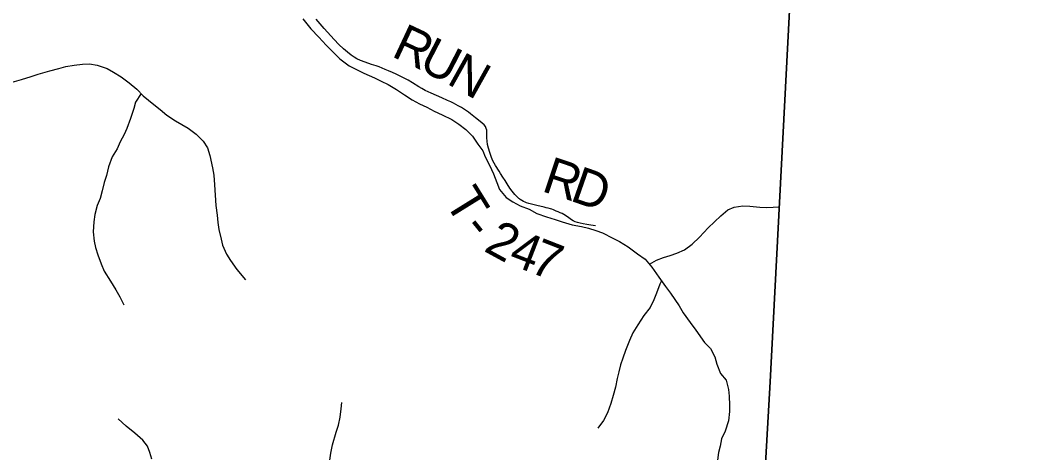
# Model space of a CAD drawing. Extents: x 1451455 to 1749751, y 218250 to 574981.
# Drawn here: x 1618595 to 1626920, y 245182 to 248725 of the extents above; entities that cross this region are included whole.
import ezdxf

# ---------------------------------------------------------------- set-up
doc = ezdxf.new("R2010")
doc.units = 0
for name, color, linetype in [('GM_X_Adjacent_County', 7, 'Continuous'), ('GM_X_County', 7, 'Continuous'), ('GM_X_Minor_River', 7, 'Continuous'), ('GM_X_Minor_River_Text', 7, 'Continuous'), ('GM_X_Township', 7, 'Continuous'), ('GM_X_Township_Road', 7, 'Continuous'), ('GM_X_Township_Road_Text', 7, 'Continuous')]:
    doc.layers.add(name, color=color, linetype=linetype)

msp = doc.modelspace()

# ---------------------------------------------------------------- linework, layer by layer
at = {"layer": 'GM_X_Adjacent_County'}
msp.add_lwpolyline([(1624643.3, 244038.4), (1624741.3, 245763), (1624939.1, 249541.7), (1625055.1, 251043.7), (1625297.5, 254157.6), (1625741.3, 259804.1), (1626188.8, 265231.3), (1626425.9, 268140.7), (1626919.5, 274117.7)], dxfattribs=at)
at = {"layer": 'GM_X_County'}
msp.add_lwpolyline([(1624643.3, 244038.4), (1624741.3, 245763), (1624939.1, 249541.7), (1625055.1, 251043.7), (1625297.5, 254157.6), (1625741.3, 259804.1), (1626188.8, 265231.3), (1626425.9, 268140.7), (1626919.5, 274117.7)], dxfattribs=at)
at = {"layer": 'GM_X_Minor_River'}
for points in [[(1620910.9, 248736.5), (1620977.8, 248655.6), (1621041, 248586.6), (1621102.2, 248521.8), (1621159.4, 248462.9), (1621214.8, 248408.1), (1621290.1, 248353.1), (1621357.7, 248320.2), (1621411.4, 248291.4), (1621499, 248254.3), (1621552.7, 248227.5), (1621610.4, 248198.7), (1621677.9, 248157.8), (1621743.4, 248114.9), (1621806.9, 248074), (1621868.6, 248041.2), (1621928.2, 248012.4), (1621987.9, 247981.5), (1622053.6, 247950.7), (1622133.1, 247911.6), (1622188.7, 247874.8), (1622246.2, 247830), (1622301.5, 247775.2), (1622344.7, 247710.5), (1622388, 247655.9), (1622407.3, 247605.6), (1622442.4, 247537), (1622473.5, 247466.5), (1622502.6, 247396), (1622523.9, 247339.7), (1622579, 247272.9), (1622632.6, 247238.1), (1622694.2, 247203.3), (1622765.9, 247176.3), (1622829.6, 247141.4), (1622909.3, 247114.4), (1622981.1, 247091.4), (1623036.9, 247072.6), (1623118.7, 247049.5), (1623196.6, 247034.5), (1623252.5, 247021.8), (1623314.3, 247002.9), (1623368.1, 246982.2), (1623453.6, 246939), (1623507.3, 246912.3), (1623578.8, 246867.3), (1623654.1, 246812.3), (1623717.6, 246767.4), (1623772.8, 246702.5), (1623829.7, 246619.7), (1623884.8, 246544.9), (1623924.1, 246490.3), (1623961.4, 246437.7), (1623996.8, 246385.2), (1624030, 246326.6), (1624087.1, 246249.8), (1624134.2, 246185.1), (1624205, 246086), (1624252.4, 246035.3), (1624289.5, 245966.7), (1624304.7, 245906.4), (1624335.7, 245829.9), (1624383, 245775.2), (1624402, 245698.8), (1624405.3, 245644.7), (1624408.3, 245570.5), (1624409.6, 245518.4), (1624400.6, 245442.4), (1624373.4, 245356.7), (1624344.5, 245294.9), (1624331.7, 245235), (1624319, 245183.1), (1624312.1, 245121.1)], [(1618527.1, 248216.8), (1618605.6, 248239.7), (1618684, 248264.5), (1618742.4, 248283.6), (1618836.9, 248310.2), (1618911.3, 248331.1), (1618967.6, 248346.2), (1619035.9, 248357.2), (1619104.1, 248366.2), (1619162.2, 248367.3), (1619226.1, 248358.3), (1619307.7, 248330.9), (1619359.3, 248300.1), (1619422.7, 248263), (1619488, 248214), (1619551.3, 248160.9), (1619602.4, 248106), (1619689.4, 248034.5), (1619740.8, 247993.7), (1619796.1, 247948.8), (1619867.4, 247901.6), (1619970.6, 247839.9), (1620037.9, 247792.7), (1620095, 247735.8), (1620128.2, 247681.1), (1620149.2, 247616.7), (1620171.6, 247516.2), (1620180.7, 247455.9), (1620187.4, 247377.7), (1620192.1, 247291.5), (1620196.8, 247207.3), (1620207.5, 247127), (1620214.6, 247068.8), (1620223.7, 247010.5), (1620240.4, 246932.1), (1620253.7, 246881.8), (1620284.5, 246807.2), (1620317.8, 246756.6), (1620368.6, 246683.7), (1620441.4, 246598.4)], [(1619584.6, 248125.1), (1619539.6, 248054.9), (1619524.7, 248001), (1619497.4, 247919.3), (1619468.1, 247839.6), (1619445.2, 247787.9), (1619412.2, 247728.3), (1619389.3, 247672.6), (1619348.2, 247605.1), (1619318.9, 247525.4), (1619301.8, 247453.6), (1619282.9, 247395.8), (1619265.8, 247327.9), (1619250.8, 247266), (1619225.8, 247208.3), (1619206.6, 247132.5), (1619197.7, 247072.5), (1619192.4, 246992.5), (1619201.2, 246916.2), (1619212.4, 246863.9), (1619229.4, 246803.6), (1619258.3, 246729), (1619283.3, 246668.5), (1619334.1, 246587.6), (1619379, 246516.8), (1619410.2, 246460.2), (1619443.2, 246393.5)], [(1623752.1, 246726.8), (1623811.6, 246758.1), (1623868, 246781.4), (1623922.3, 246798.8), (1623978.6, 246816.1), (1624039, 246845.3), (1624103.7, 246890.5), (1624162.6, 246947.9), (1624233.7, 247023.1), (1624337.2, 247123.9), (1624395.9, 247173.2), (1624446.2, 247192.6), (1624518.5, 247205.6), (1624576.5, 247200.9), (1624656.5, 247193.8), (1624716.6, 247191), (1624819.5, 247197.5)], [(1623852, 246589.4), (1623837, 246563.5), (1623812, 246489.7), (1623789.2, 246433.9), (1623758.3, 246372.2), (1623707.4, 246306.8), (1623656.3, 246229.3), (1623615.3, 246163.8), (1623590.4, 246100), (1623555.3, 246018.3), (1623534.4, 245956.5), (1623515.6, 245900.6), (1623500.9, 245844.8), (1623488.1, 245788.8), (1623473.2, 245718.9), (1623456.2, 245649), (1623437.3, 245585.2), (1623408.2, 245509.4), (1623377.4, 245445.7), (1623330.4, 245382.2)], [(1621268.4, 244199.3), (1621207.3, 244260.4), (1621202.1, 244310.5), (1621191.1, 244376.8), (1621179.9, 244427.1), (1621162.9, 244491.5), (1621152, 244559.8), (1621147, 244626), (1621142, 244688.1), (1621139, 244754.3), (1621138.2, 244830.5), (1621133.4, 244906.7), (1621130.2, 244956.8), (1621127.3, 245029), (1621130.5, 245101.1), (1621139.7, 245177.1), (1621154.8, 245247), (1621184.4, 245350.7), (1621203.4, 245408.5), (1621216.4, 245472.4), (1621225.5, 245540.4), (1621230.3, 245592.4)], [(1619673.5, 245127.7), (1619656.3, 245182.1), (1619637.1, 245234.4), (1619599.9, 245285.1), (1619532.7, 245342.3), (1619463.5, 245399.4), (1619396.4, 245458.6)]]:
    msp.add_lwpolyline(points, dxfattribs=at)
at = {"layer": 'GM_X_Township'}
msp.add_lwpolyline([(1626919.5, 274117.7), (1626425.9, 268140.7), (1626188.8, 265231.3), (1625741.3, 259804.1), (1625297.5, 254157.6), (1625055.1, 251043.7), (1624939.1, 249541.7), (1624741.3, 245763), (1624643.3, 244038.4)], dxfattribs=at)
at = {"layer": 'GM_X_Township_Road'}
for points in [[(1623113, 247091.2), (1623101.5, 247098.1), (1623079.7, 247113.9), (1623051.6, 247133.1), (1623035.9, 247141.8), (1623021.7, 247148.5), (1623005, 247155.8), (1622989.4, 247162.3), (1622977.9, 247166.8), (1622966.3, 247171), (1622952.7, 247176), (1622940.4, 247180.2), (1622921.8, 247185.8), (1622907.2, 247188.6), (1622890.8, 247192.7), (1622878.5, 247195.8), (1622841.7, 247205), (1622819, 247209.6), (1622786.9, 247217.7), (1622764.3, 247224.4), (1622745.6, 247230.3), (1622733.7, 247235), (1622720.7, 247240.3), (1622706.1, 247247.7), (1622692.7, 247256.9), (1622687.4, 247261.1), (1622682.6, 247265.5), (1622673, 247274.2), (1622650.1, 247297.5), (1622626.9, 247325.1), (1622609.5, 247348.8), (1622586.7, 247384.9), (1622569, 247412.4), (1622551.8, 247439.7), (1622533, 247469.4), (1622521.1, 247488.1), (1622491.5, 247536.2), (1622470.1, 247574.7), (1622458.4, 247600.9), (1622444, 247640.4), (1622432.9, 247677.8), (1622426.3, 247706.3), (1622421.9, 247735.4), (1622420, 247761.5), (1622420.1, 247804.2), (1622418.9, 247823.7), (1622415.5, 247839.7), (1622408.7, 247854.4), (1622399, 247867.5), (1622382.3, 247883.2), (1622351.3, 247907.4), (1622327.8, 247925.3), (1622299.1, 247947.4), (1622286.3, 247957.6), (1622268.6, 247971.6), (1622235.2, 247993.3), (1622210.9, 248009.4), (1622185.3, 248024.1), (1622165.8, 248035.4), (1622146.7, 248045.4), (1622124.5, 248055.8), (1622095.9, 248068.9), (1622049.9, 248089.7), (1621962.3, 248128.4), (1621915, 248150.9), (1621886.1, 248166.1), (1621861, 248181.1), (1621811.3, 248211.7), (1621775.3, 248233.2), (1621741.4, 248251.8), (1621675.2, 248284.1), (1621646, 248297.6), (1621614.6, 248311.2), (1621586.8, 248323.2), (1621535.6, 248343), (1621511.1, 248351.5), (1621473.7, 248363.6), (1621420.9, 248381.3), (1621384.4, 248395.9), (1621354.9, 248410.1), (1621332.2, 248423.1), (1621307.6, 248439.3), (1621276.3, 248463), (1621244, 248490.7), (1621206.1, 248526.9), (1621167.8, 248567.3), (1621087, 248657.6), (1621019.7, 248733.7)], [(1623310.4, 247041.7), (1623271.7, 247047.1), (1623239.7, 247051.9), (1623210.1, 247056.9), (1623184.8, 247061.9), (1623162.7, 247067.6), (1623144.3, 247074.4), (1623126.7, 247082.9), (1623113, 247091.2)]]:
    msp.add_lwpolyline(points, dxfattribs=at)

# ---------------------------------------------------------------- texts
at = {"layer": 'GM_X_Minor_River_Text'}
msp.add_text('Threemile', height=500.03, rotation=25.37952, dxfattribs=at).set_placement((1616264.5, 248263.5))
at = {"layer": 'GM_X_Township_Road_Text'}
for s, rotation, p in [('R', 334.92791, (1621628.7, 248433.5)), ('U', 332.6766, (1621849.1, 248330.4)), ('N', 330.78096, (1622081.4, 248210.5)), ('R', 341.53929, (1622860.1, 247327.9)), ('D', 340.72139, (1623092.8, 247250.3)), ('T', 301.81948, (1622068.3, 247240)), ('-', 309.03246, (1622210.5, 247015.8)), ('2', 331.394, (1622385.6, 246838.9)), ('4', 338.78257, (1622586, 246732.6)), ('7', 338.65337, (1622758.1, 246665.8))]:
    msp.add_text(s, height=300, rotation=rotation, dxfattribs=at).set_placement(p)

doc.saveas('drawing.dxf')
